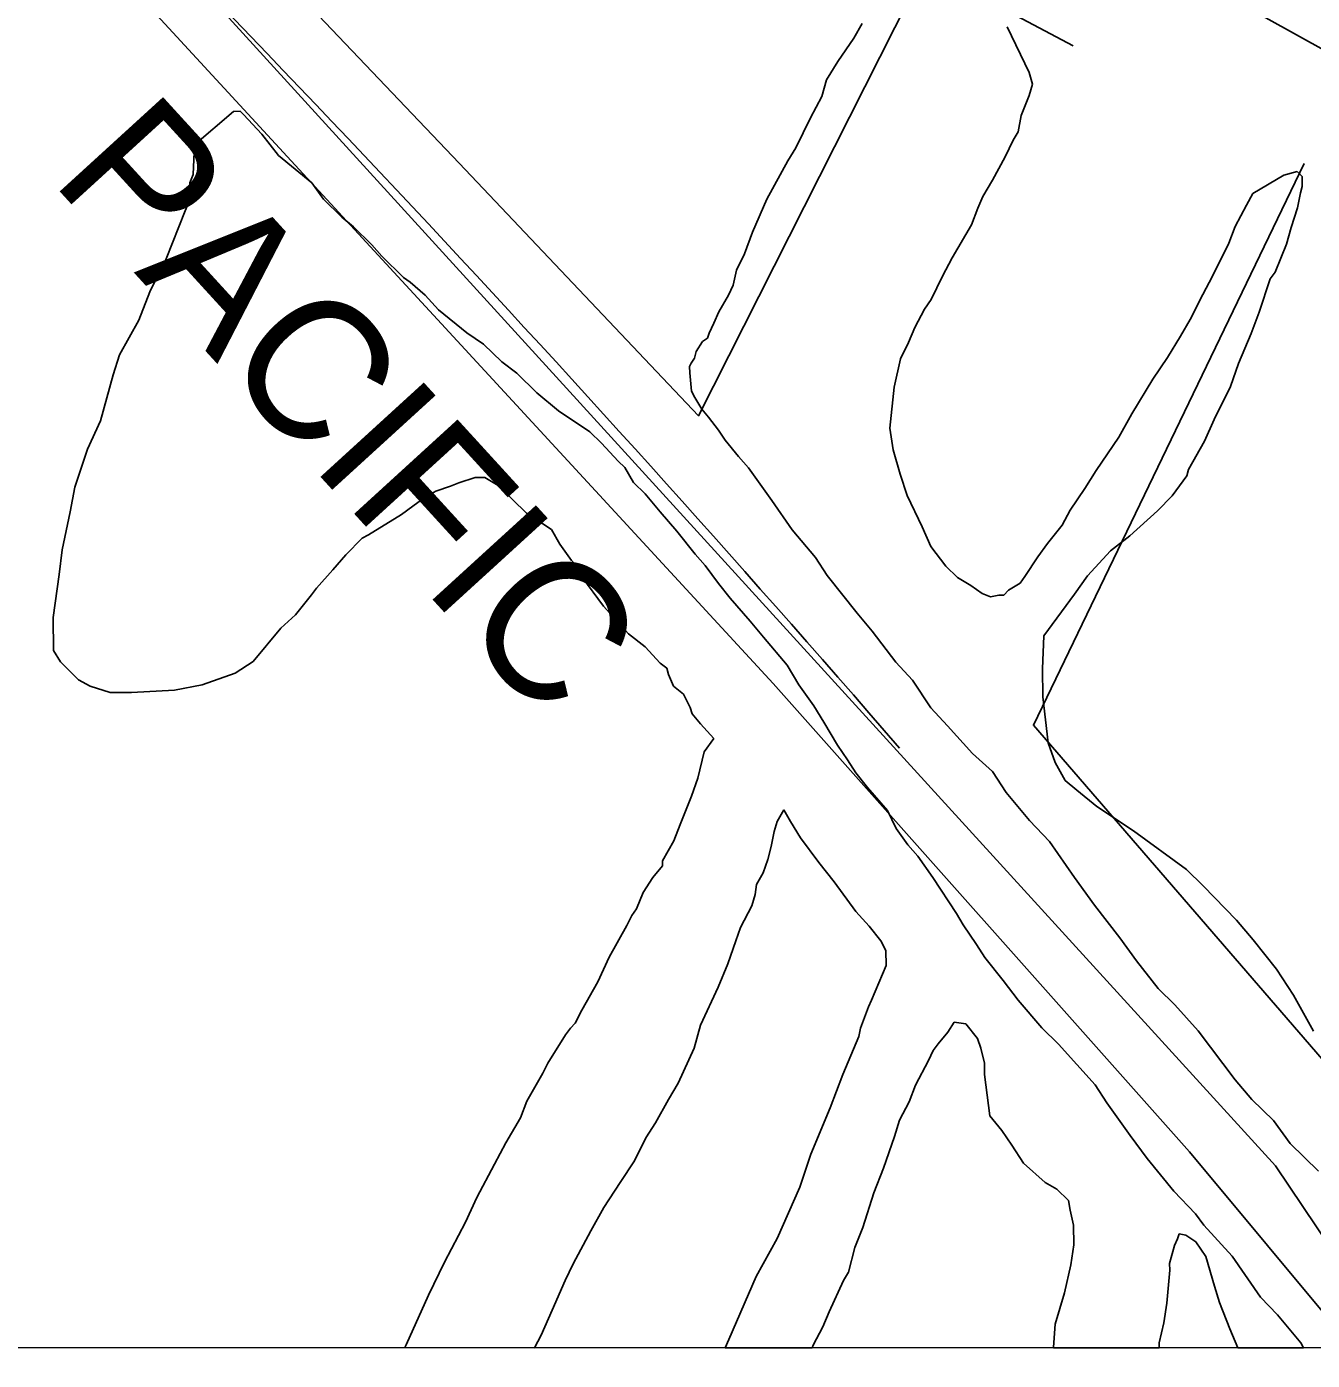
# Model space of a CAD drawing. Extents: x 3250478 to 3288318, y 788638 to 816472.
# Drawn here: x 3260015 to 3260777, y 794014 to 794805 of the extents above; entities that cross this region are included whole.
import ezdxf

# ---------------------------------------------------------------- set-up
doc = ezdxf.new("R2010")
doc.units = 0
for name, color, linetype in [('V-GRID-FRAM', 7, 'Continuous'), ('V-RAIL-IDEN', 7, 'Continuous'), ('V-RAIL-TRAK', 7, 'Continuous'), ('V-ROAD-CNTR', 7, 'Continuous'), ('V-SITE-VEGE', 7, 'Continuous'), ('V-TOPO-SHOR', 7, 'Continuous')]:
    doc.layers.add(name, color=color, linetype=linetype)

msp = doc.modelspace()

# ---------------------------------------------------------------- linework, layer by layer
at = {"layer": 'V-GRID-FRAM'}
msp.add_lwpolyline([(3254649.64, 812209.1), (3286070.07, 812199.96), (3286072.72, 794013.53), (3254636.41, 794022.68), (3254649.64, 812209.1)], dxfattribs=at)
at = {"layer": 'V-RAIL-TRAK'}
msp.add_lwpolyline([(3260030.67, 794924.35), (3260755.45, 794128.84), (3260828.1, 794020.88)], dxfattribs=at)
at = {"layer": 'V-ROAD-CNTR'}
msp.add_arc((3252327.33, 787286.54), 10844.18, 40.830612, 50.255332, dxfattribs=at)
at = {"layer": 'V-SITE-VEGE'}
for p, q in [((3260505.48, 794797.96), (3260510.26, 794806.81)), ((3260596.3, 794804.88), (3260609.32, 794777.66)), ((3260495.87, 794784.17), (3260505.48, 794797.96)), ((3260489.15, 794773.34), (3260495.87, 794784.17)), ((3260486.33, 794763.53), (3260489.15, 794773.34)), ((3260609.32, 794777.66), (3260611.35, 794770.84)), ((3260611.35, 794770.84), (3260609.48, 794763.98)), ((3260479.63, 794750.75), (3260486.33, 794763.53)), ((3260609.48, 794763.98), (3260606.62, 794757.1)), ((3260606.62, 794757.1), (3260604.73, 794752.19)), ((3260114.26, 794734.8), (3260137.49, 794754.61)), ((3260137.49, 794754.61), (3260141.4, 794754.66)), ((3260141.4, 794754.66), (3260143.38, 794752.73)), ((3260143.38, 794752.73), (3260154.26, 794741.12)), ((3260471.04, 794733.06), (3260479.63, 794750.75)), ((3260604.73, 794752.19), (3260602.89, 794742.4)), ((3260154.26, 794741.12), (3260164.18, 794728.53)), ((3260602.89, 794742.4), (3260600.01, 794737.48)), ((3260113.49, 794717.2), (3260114.26, 794734.8)), ((3260466.25, 794725.18), (3260471.04, 794733.06)), ((3260600.01, 794737.48), (3260595.24, 794727.65)), ((3260164.18, 794728.53), (3260183.92, 794712.15)), ((3260453.8, 794702.55), (3260466.25, 794725.18)), ((3260595.24, 794727.65), (3260587.58, 794713.88)), ((3260111.59, 794712.29), (3260113.49, 794717.2)), ((3260742.1, 794705.89), (3260760.55, 794716.85)), ((3260760.55, 794716.85), (3260768.34, 794718.9)), ((3260768.34, 794718.9), (3260771.31, 794716)), ((3260771.31, 794716), (3260771.37, 794710.13)), ((3260111.7, 794702.51), (3260111.59, 794712.29)), ((3260183.92, 794712.15), (3260190.88, 794702.45)), ((3260587.58, 794713.88), (3260581.83, 794704.03)), ((3260771.37, 794710.13), (3260770.44, 794706.21)), ((3260108.85, 794695.64), (3260111.7, 794702.51)), ((3260190.88, 794702.45), (3260201.75, 794691.83)), ((3260445.23, 794682.91), (3260453.8, 794702.55)), ((3260581.83, 794704.03), (3260578.97, 794697.16)), ((3260738.27, 794699), (3260742.1, 794705.89)), ((3260770.44, 794706.21), (3260768.59, 794697.39)), ((3260097.45, 794667.16), (3260108.85, 794695.64)), ((3260201.75, 794691.83), (3260208.66, 794686.04)), ((3260578.97, 794697.16), (3260575.18, 794687.34)), ((3260731.58, 794686.21), (3260738.27, 794699)), ((3260768.59, 794697.39), (3260764.82, 794685.62)), ((3260208.66, 794686.04), (3260219.53, 794675.41)), ((3260575.18, 794687.34), (3260563.67, 794667.66)), ((3260727.78, 794676.4), (3260731.58, 794686.21)), ((3260764.82, 794685.62), (3260762, 794675.82)), ((3260440.49, 794670.15), (3260445.23, 794682.91)), ((3260718.23, 794656.74), (3260727.78, 794676.4)), ((3260762, 794675.82), (3260755.35, 794659.12)), ((3260219.53, 794675.41), (3260225.48, 794668.64)), ((3260225.48, 794668.64), (3260238.33, 794656.08)), ((3260435.72, 794660.32), (3260440.49, 794670.15)), ((3260563.67, 794667.66), (3260557.94, 794656.84)), ((3260087.9, 794647.5), (3260097.45, 794667.16)), ((3260433.86, 794651.5), (3260435.72, 794660.32)), ((3260238.33, 794656.08), (3260242.27, 794653.2)), ((3260242.27, 794653.2), (3260251.16, 794645.48)), ((3260557.94, 794656.84), (3260551.25, 794643.08)), ((3260712.49, 794645.92), (3260718.23, 794656.74)), ((3260752.46, 794655.18), (3260745.85, 794635.55)), ((3260755.35, 794659.12), (3260752.46, 794655.18)), ((3260081.25, 794630.81), (3260087.9, 794647.5)), ((3260251.16, 794645.48), (3260259.08, 794636.77)), ((3260425.25, 794635.76), (3260431, 794645.6)), ((3260431, 794645.6), (3260433.86, 794651.5)), ((3260704.85, 794631.17), (3260712.49, 794645.92)), ((3260259.08, 794636.77), (3260275.85, 794623.28)), ((3260547.41, 794637.17), (3260541.67, 794626.35)), ((3260551.25, 794643.08), (3260547.41, 794637.17)), ((3260069.76, 794610.15), (3260081.25, 794630.81)), ((3260419.53, 794622.99), (3260422.4, 794628.89)), ((3260422.4, 794628.89), (3260425.25, 794635.76)), ((3260699.09, 794621.33), (3260704.85, 794631.17)), ((3260745.85, 794635.55), (3260741.11, 794622.79)), ((3260275.85, 794623.28), (3260285.7, 794616.55)), ((3260418.59, 794620.05), (3260419.53, 794622.99)), ((3260541.67, 794626.35), (3260537.86, 794617.51)), ((3260691.42, 794608.54), (3260699.09, 794621.33)), ((3260741.11, 794622.79), (3260733.49, 794605.11)), ((3260285.7, 794616.55), (3260296.57, 794605.93)), ((3260411.84, 794612.15), (3260415.68, 794618.06)), ((3260415.68, 794618.06), (3260418.59, 794620.05)), ((3260537.86, 794617.51), (3260533.09, 794607.69)), ((3260065.99, 794598.38), (3260069.76, 794610.15)), ((3260296.57, 794605.93), (3260305.45, 794599.19)), ((3260408.03, 794603.31), (3260408.98, 794605.27)), ((3260408.98, 794605.27), (3260410.91, 794608.23)), ((3260410.91, 794608.23), (3260411.84, 794612.15)), ((3260533.09, 794607.69), (3260529.37, 794591.03)), ((3260682.77, 794595.73), (3260691.42, 794608.54)), ((3260733.49, 794605.11), (3260728.76, 794591.37)), ((3260058.49, 794570.92), (3260065.99, 794598.38)), ((3260305.45, 794599.19), (3260317.31, 794587.6)), ((3260408.08, 794599.4), (3260408.03, 794603.31)), ((3260409.18, 794588.66), (3260408.08, 794599.4)), ((3260411.18, 794584.77), (3260409.18, 794588.66)), ((3260529.37, 794591.03), (3260526.72, 794566.56)), ((3260670.3, 794575.06), (3260682.77, 794595.73)), ((3260728.76, 794591.37), (3260719.22, 794571.72)), ((3260317.31, 794587.6), (3260330.14, 794576.99)), ((3260415.17, 794577.98), (3260411.18, 794584.77)), ((3260330.14, 794576.99), (3260348.85, 794564.5)), ((3260419.13, 794573.14), (3260415.17, 794577.98)), ((3260425.09, 794565.39), (3260419.13, 794573.14)), ((3260662.65, 794561.29), (3260670.3, 794575.06)), ((3260050.86, 794554.22), (3260058.49, 794570.92)), ((3260429.06, 794559.56), (3260425.09, 794565.39)), ((3260526.72, 794566.56), (3260528.82, 794553.88)), ((3260719.22, 794571.72), (3260713.5, 794558.94)), ((3260348.85, 794564.5), (3260355.78, 794557.74)), ((3260355.78, 794557.74), (3260365.67, 794547.1)), ((3260436.99, 794549.88), (3260429.06, 794559.56)), ((3260649.19, 794541.58), (3260662.65, 794561.29)), ((3260713.5, 794558.94), (3260703.92, 794542.21)), ((3260043.3, 794531.65), (3260050.86, 794554.22)), ((3260442.93, 794543.11), (3260436.99, 794549.88)), ((3260528.82, 794553.88), (3260532.9, 794539.26)), ((3260365.67, 794547.1), (3260369.63, 794543.24)), ((3260369.63, 794543.24), (3260374.62, 794534.5)), ((3260456.84, 794523.72), (3260442.93, 794543.11)), ((3260642.47, 794530.75), (3260649.19, 794541.58)), ((3260703.92, 794542.21), (3260702.98, 794538.29)), ((3260271.01, 794534.28), (3260266.15, 794532.27)), ((3260280.75, 794537.33), (3260271.01, 794534.28)), ((3260286.62, 794537.39), (3260280.75, 794537.33)), ((3260294.49, 794532.6), (3260286.62, 794537.39)), ((3260374.62, 794534.5), (3260381.54, 794527.74)), ((3260532.9, 794539.26), (3260536.96, 794526.6)), ((3260702.98, 794538.29), (3260694.32, 794526.47)), ((3260040.54, 794516.96), (3260043.3, 794531.65)), ((3260250.59, 794525.25), (3260237.02, 794515.32)), ((3260257.39, 794529.24), (3260250.59, 794525.25)), ((3260266.15, 794532.27), (3260257.39, 794529.24)), ((3260311.3, 794516.17), (3260294.49, 794532.6)), ((3260381.54, 794527.74), (3260390.45, 794517.09)), ((3260536.96, 794526.6), (3260545.97, 794508.14)), ((3260633.82, 794517.95), (3260642.47, 794530.75)), ((3260694.32, 794526.47), (3260685.63, 794517.57)), ((3260468.77, 794506.27), (3260456.84, 794523.72)), ((3260629.04, 794509.09), (3260633.82, 794517.95)), ((3260685.63, 794517.57), (3260669.19, 794502.72)), ((3260035.91, 794494.42), (3260040.54, 794516.96)), ((3260237.02, 794515.32), (3260217.61, 794503.37)), ((3260326.07, 794506.58), (3260311.3, 794516.17)), ((3260390.45, 794517.09), (3260400.37, 794505.47)), ((3260217.61, 794503.37), (3260213.72, 794501.37)), ((3260331.05, 794497.83), (3260326.07, 794506.58)), ((3260400.37, 794505.47), (3260411.27, 794491.92)), ((3260482.65, 794489.81), (3260468.77, 794506.27)), ((3260545.97, 794508.14), (3260550.99, 794496.47)), ((3260620.37, 794498.24), (3260629.04, 794509.09)), ((3260669.19, 794502.72), (3260657.56, 794493.79)), ((3260034.13, 794479.74), (3260035.91, 794494.42)), ((3260213.72, 794501.37), (3260204.06, 794491.48)), ((3260338.01, 794488.14), (3260331.05, 794497.83)), ((3260550.99, 794496.47), (3260559.92, 794484.84)), ((3260614.59, 794490.36), (3260620.37, 794498.24)), ((3260657.56, 794493.79), (3260644.05, 794478.97)), ((3260204.06, 794491.48), (3260196.35, 794482.59)), ((3260339.98, 794486.21), (3260338.01, 794488.14)), ((3260343.98, 794478.44), (3260339.98, 794486.21)), ((3260411.27, 794491.92), (3260417.22, 794485.15)), ((3260489.61, 794479.14), (3260482.65, 794489.81)), ((3260606.91, 794478.54), (3260614.59, 794490.36)), ((3260030.51, 794454.29), (3260034.13, 794479.74)), ((3260196.35, 794482.59), (3260186.7, 794471.73)), ((3260356.89, 794460.99), (3260343.98, 794478.44)), ((3260417.22, 794485.15), (3260425.16, 794474.48)), ((3260507.46, 794456.87), (3260489.61, 794479.14)), ((3260559.92, 794484.84), (3260566.84, 794478.08)), ((3260566.84, 794478.08), (3260574.72, 794473.28)), ((3260604.02, 794474.6), (3260606.91, 794478.54)), ((3260644.05, 794478.97), (3260636.35, 794468.13)), ((3260186.7, 794471.73), (3260183.81, 794467.79)), ((3260425.16, 794474.48), (3260432.1, 794465.77)), ((3260574.72, 794473.28), (3260581.62, 794468.47)), ((3260594.33, 794467.64), (3260597.23, 794470.61)), ((3260597.23, 794470.61), (3260604.02, 794474.6)), ((3260183.81, 794467.79), (3260174.17, 794455.95)), ((3260432.1, 794465.77), (3260443.98, 794452.22)), ((3260581.62, 794468.47), (3260586.52, 794466.58)), ((3260586.52, 794466.58), (3260591.4, 794467.61)), ((3260591.4, 794467.61), (3260594.33, 794467.64)), ((3260636.35, 794468.13), (3260618.07, 794443.48)), ((3260030.74, 794434.74), (3260030.51, 794454.29)), ((3260174.17, 794455.95), (3260165.47, 794448.03)), ((3260371.75, 794444.54), (3260356.89, 794460.99)), ((3260516.38, 794446.22), (3260507.46, 794456.87)), ((3260165.47, 794448.03), (3260149.08, 794428.29)), ((3260443.98, 794452.22), (3260451.92, 794442.54)), ((3260530.28, 794427.81), (3260516.38, 794446.22)), ((3260381.61, 794436.84), (3260371.75, 794444.54)), ((3260451.92, 794442.54), (3260465.79, 794426.08)), ((3260618.07, 794443.48), (3260617.31, 794423.92)), ((3260034.73, 794427.95), (3260030.74, 794434.74)), ((3260390.52, 794427.17), (3260381.61, 794436.84)), ((3260045.6, 794417.32), (3260034.73, 794427.95)), ((3260149.08, 794428.29), (3260138.41, 794421.33)), ((3260394.46, 794424.28), (3260390.52, 794427.17)), ((3260395.48, 794420.39), (3260394.46, 794424.28)), ((3260465.79, 794426.08), (3260472.77, 794414.44)), ((3260540.18, 794417.17), (3260530.28, 794427.81)), ((3260617.31, 794423.92), (3260617.51, 794407.31)), ((3260052.48, 794413.49), (3260045.6, 794417.32)), ((3260138.41, 794421.33), (3260118.94, 794414.26)), ((3260398.49, 794413.58), (3260395.48, 794420.39)), ((3260472.77, 794414.44), (3260481.71, 794401.83)), ((3260551.12, 794400.68), (3260540.18, 794417.17)), ((3260064.26, 794409.71), (3260052.48, 794413.49)), ((3260076.97, 794409.86), (3260064.26, 794409.71)), ((3260102.36, 794411.13), (3260076.97, 794409.86)), ((3260118.94, 794414.26), (3260102.36, 794411.13)), ((3260404.41, 794408.76), (3260398.49, 794413.58)), ((3260408.41, 794400.98), (3260404.41, 794408.76)), ((3260617.51, 794407.31), (3260620.76, 794379.98)), ((3260409.43, 794397.09), (3260408.41, 794400.98)), ((3260481.71, 794401.83), (3260487.69, 794392.13)), ((3260561.02, 794390.04), (3260551.12, 794400.68)), ((3260414.39, 794391.28), (3260409.43, 794397.09)), ((3260422.31, 794382.58), (3260414.39, 794391.28)), ((3260487.69, 794392.13), (3260495.66, 794378.53)), ((3260575.87, 794373.6), (3260561.02, 794390.04)), ((3260416.54, 794374.69), (3260422.31, 794382.58)), ((3260495.66, 794378.53), (3260501.63, 794369.81)), ((3260620.76, 794379.98), (3260624.8, 794368.3)), ((3260412.81, 794359.01), (3260416.54, 794374.69)), ((3260501.63, 794369.81), (3260506.6, 794362.05)), ((3260587.72, 794362.98), (3260575.87, 794373.6)), ((3260624.8, 794368.3), (3260630.79, 794357.62)), ((3260506.6, 794362.05), (3260513.55, 794353.33)), ((3260595.68, 794350.37), (3260587.72, 794362.98)), ((3260409.02, 794348.21), (3260412.81, 794359.01)), ((3260513.55, 794353.33), (3260525.43, 794339.78)), ((3260630.79, 794357.62), (3260637.7, 794351.83)), ((3260637.7, 794351.83), (3260649.54, 794342.19)), ((3260402.37, 794331.52), (3260409.02, 794348.21)), ((3260609.56, 794333.91), (3260595.68, 794350.37)), ((3260463.93, 794340.09), (3260460.02, 794333.16)), ((3260467.84, 794333.25), (3260463.93, 794340.09)), ((3260525.43, 794339.78), (3260530.44, 794329.09)), ((3260649.54, 794342.19), (3260671.21, 794327.78)), ((3260398.58, 794321.7), (3260402.37, 794331.52)), ((3260460.02, 794333.16), (3260458.14, 794327.28)), ((3260473.82, 794323.55), (3260467.84, 794333.25)), ((3260530.44, 794329.09), (3260537.4, 794319.39)), ((3260621.43, 794321.34), (3260609.56, 794333.91)), ((3260671.21, 794327.78), (3260702.75, 794304.69)), ((3260391.87, 794309.89), (3260398.58, 794321.7)), ((3260458.14, 794327.28), (3260456.28, 794318.46)), ((3260484.74, 794309.01), (3260473.82, 794323.55)), ((3260636.34, 794300.01), (3260621.43, 794321.34)), ((3260456.28, 794318.46), (3260454.42, 794310.62)), ((3260537.4, 794319.39), (3260543.34, 794312.62)), ((3260543.34, 794312.62), (3260552.28, 794300.02)), ((3260386.12, 794300.05), (3260391.9, 794306.96)), ((3260391.9, 794306.96), (3260391.87, 794309.89)), ((3260454.42, 794310.62), (3260451.58, 794302.76)), ((3260493.67, 794297.39), (3260484.74, 794309.01)), ((3260702.75, 794304.69), (3260712.64, 794295.03)), ((3260380.36, 794291.19), (3260386.12, 794300.05)), ((3260447.75, 794295.88), (3260446.84, 794290)), ((3260451.58, 794302.76), (3260447.75, 794295.88)), ((3260506.58, 794279.94), (3260493.67, 794297.39)), ((3260552.28, 794300.02), (3260566.21, 794278.68)), ((3260648.26, 794283.53), (3260636.34, 794300.01)), ((3260376.56, 794281.37), (3260380.36, 794291.19)), ((3260446.84, 794290), (3260444.96, 794283.14)), ((3260712.64, 794295.03), (3260732.42, 794274.73)), ((3260373.68, 794277.43), (3260376.56, 794281.37)), ((3260444.96, 794283.14), (3260438.27, 794270.35)), ((3260514.5, 794271.23), (3260506.58, 794279.94)), ((3260663.15, 794264.16), (3260648.26, 794283.53)), ((3260370.81, 794271.53), (3260373.68, 794277.43)), ((3260566.21, 794278.68), (3260570.2, 794271.88)), ((3260732.42, 794274.73), (3260742.33, 794263.12)), ((3260360.27, 794252.84), (3260370.81, 794271.53)), ((3260438.27, 794270.35), (3260435.42, 794262.5)), ((3260521.44, 794262.52), (3260514.5, 794271.23)), ((3260570.2, 794271.88), (3260578.16, 794260.24)), ((3260673.08, 794250.59), (3260663.15, 794264.16)), ((3260435.42, 794262.5), (3260430.7, 794248.76)), ((3260524.44, 794256.69), (3260521.44, 794262.52)), ((3260524.54, 794247.89), (3260524.44, 794256.69)), ((3260578.16, 794260.24), (3260583.13, 794252.48)), ((3260742.33, 794263.12), (3260756.21, 794245.68)), ((3260353.6, 794238.1), (3260360.27, 794252.84)), ((3260430.7, 794248.76), (3260424.99, 794235.01)), ((3260583.13, 794252.48), (3260594.04, 794238.92)), ((3260685.97, 794234.12), (3260673.08, 794250.59)), ((3260515.98, 794227.27), (3260524.54, 794247.89)), ((3260756.21, 794245.68), (3260766.17, 794230.16)), ((3260344.02, 794221.37), (3260353.6, 794238.1)), ((3260424.99, 794235.01), (3260414.5, 794212.41)), ((3260594.04, 794238.92), (3260602.97, 794227.3)), ((3260695.86, 794224.46), (3260685.97, 794234.12)), ((3260514.07, 794223.34), (3260515.98, 794227.27)), ((3260602.97, 794227.3), (3260616.84, 794210.84)), ((3260766.17, 794230.16), (3260778.14, 794208.79)), ((3260340.21, 794213.51), (3260344.02, 794221.37)), ((3260509.33, 794210.58), (3260514.07, 794223.34)), ((3260709.72, 794208.98), (3260695.86, 794224.46)), ((3260334.42, 794206.6), (3260337.31, 794210.54)), ((3260337.31, 794210.54), (3260340.21, 794213.51)), ((3260414.5, 794212.41), (3260410.75, 794198.69)), ((3260508.41, 794205.68), (3260509.33, 794210.58)), ((3260565, 794214.15), (3260561.16, 794208.24)), ((3260571.86, 794213.25), (3260565, 794214.15)), ((3260578.8, 794204.54), (3260571.86, 794213.25)), ((3260616.84, 794210.84), (3260626.73, 794201.18)), ((3260731.56, 794179.91), (3260709.72, 794208.98)), ((3260323.86, 794189.86), (3260334.42, 794206.6)), ((3260498.9, 794183.09), (3260508.41, 794205.68)), ((3260555.38, 794201.33), (3260552.49, 794197.39)), ((3260561.16, 794208.24), (3260555.38, 794201.33)), ((3260580.82, 794198.69), (3260578.8, 794204.54)), ((3260626.73, 794201.18), (3260648.51, 794176.99)), ((3260410.75, 794198.69), (3260401.21, 794178.05)), ((3260552.49, 794197.39), (3260549.63, 794191.49)), ((3260582.88, 794189.92), (3260580.82, 794198.69)), ((3260321, 794183.97), (3260323.86, 794189.86)), ((3260549.63, 794191.49), (3260541.98, 794176.74)), ((3260582.96, 794183.08), (3260582.88, 794189.92)), ((3260311.42, 794167.24), (3260321, 794183.97)), ((3260401.21, 794178.05), (3260395.46, 794168.21)), ((3260491.31, 794163.45), (3260498.9, 794183.09)), ((3260586.17, 794158.68), (3260582.96, 794183.08)), ((3260741.47, 794168.3), (3260731.56, 794179.91)), ((3260541.98, 794176.74), (3260538.18, 794166.92)), ((3260648.51, 794176.99), (3260655.48, 794166.32)), ((3260307.62, 794157.42), (3260311.42, 794167.24)), ((3260395.46, 794168.21), (3260387.8, 794154.44)), ((3260479.9, 794135.95), (3260491.31, 794163.45)), ((3260538.18, 794166.92), (3260532.44, 794156.11)), ((3260655.48, 794166.32), (3260669.39, 794146.94)), ((3260754.32, 794155.74), (3260741.47, 794168.3)), ((3260298.99, 794142.66), (3260307.62, 794157.42)), ((3260387.8, 794154.44), (3260382.04, 794145.57)), ((3260532.44, 794156.11), (3260529.62, 794146.3)), ((3260593.11, 794149.96), (3260586.17, 794158.68)), ((3260764.25, 794142.17), (3260754.32, 794155.74)), ((3260382.04, 794145.57), (3260375.36, 794131.81)), ((3260529.62, 794146.3), (3260523, 794127.65)), ((3260599.08, 794141.24), (3260593.11, 794149.96)), ((3260669.39, 794146.94), (3260679.32, 794133.37)), ((3260292.3, 794129.87), (3260298.99, 794142.66)), ((3260606.04, 794130.56), (3260599.08, 794141.24)), ((3260781.06, 794125.75), (3260764.25, 794142.17)), ((3260281.77, 794110.21), (3260292.3, 794129.87)), ((3260375.36, 794131.81), (3260366.71, 794119)), ((3260473.28, 794116.33), (3260479.9, 794135.95)), ((3260618.88, 794118.99), (3260606.04, 794130.56)), ((3260679.32, 794133.37), (3260695.18, 794114)), ((3260523, 794127.65), (3260517.3, 794112.93)), ((3260366.71, 794119), (3260357.1, 794104.23)), ((3260459.95, 794085.87), (3260473.28, 794116.33)), ((3260625.77, 794115.16), (3260618.88, 794118.99)), ((3260632.69, 794108.39), (3260625.77, 794115.16)), ((3260695.18, 794114), (3260708.04, 794100.47)), ((3260275.1, 794095.47), (3260281.77, 794110.21)), ((3260517.3, 794112.93), (3260510.7, 794092.32)), ((3260633.73, 794102.54), (3260632.69, 794108.39)), ((3260357.1, 794104.23), (3260349.44, 794090.46)), ((3260635.79, 794093.77), (3260633.73, 794102.54)), ((3260708.04, 794100.47), (3260713.01, 794093.68)), ((3260262.67, 794071.86), (3260275.1, 794095.47)), ((3260349.44, 794090.46), (3260338.92, 794070.79)), ((3260510.7, 794092.32), (3260505.95, 794080.54)), ((3260635.93, 794082.04), (3260635.79, 794093.77)), ((3260713.01, 794093.68), (3260729.84, 794075.31)), ((3260447.5, 794063.25), (3260459.95, 794085.87)), ((3260697.46, 794085.68), (3260695.55, 794081.75)), ((3260698.41, 794088.63), (3260697.46, 794085.68)), ((3260702.33, 794087.7), (3260698.41, 794088.63)), ((3260708.23, 794083.85), (3260702.33, 794087.7)), ((3260714.2, 794075.13), (3260708.23, 794083.85)), ((3260505.95, 794080.54), (3260502.21, 794065.83)), ((3260634.11, 794070.29), (3260635.93, 794082.04)), ((3260695.55, 794081.75), (3260692.75, 794070.97)), ((3260719.29, 794057.59), (3260714.2, 794075.13)), ((3260729.84, 794075.31), (3260746.73, 794051.06)), ((3260253.12, 794052.21), (3260262.67, 794071.86)), ((3260338.92, 794070.79), (3260334.15, 794060.96)), ((3260630.39, 794053.63), (3260634.11, 794070.29)), ((3260692.79, 794067.06), (3260691.06, 794047.49)), ((3260692.75, 794070.97), (3260692.79, 794067.06)), ((3260334.15, 794060.96), (3260326.53, 794043.28)), ((3260431.32, 794025.92), (3260447.5, 794063.25)), ((3260499.33, 794060.92), (3260490.75, 794042.24)), ((3260502.21, 794065.83), (3260499.33, 794060.92)), ((3260239.78, 794022.73), (3260253.12, 794052.21)), ((3260624.74, 794035), (3260630.39, 794053.63)), ((3260722.33, 794047.85), (3260719.29, 794057.59)), ((3260746.73, 794051.06), (3260756.63, 794040.43)), ((3260326.53, 794043.28), (3260319.86, 794028.54)), ((3260691.06, 794047.49), (3260689.24, 794035.74)), ((3260728.38, 794032.28), (3260722.33, 794047.85)), ((3260490.75, 794042.24), (3260486.94, 794033.4)), ((3260623.92, 794021.3), (3260624.74, 794035)), ((3260689.24, 794035.74), (3260686.45, 794023.98)), ((3260756.63, 794040.43), (3260770.5, 794023.97)), ((3260319.86, 794028.54), (3260316.03, 794021.03)), ((3260486.94, 794033.4), (3260481.2, 794022.58)), ((3260733.27, 794020.9), (3260728.38, 794032.28)), ((3260239, 794021.05), (3260239.78, 794022.73)), ((3260316.03, 794021.03), (3260239, 794021.05)), ((3260429.02, 794020.99), (3260431.32, 794025.92)), ((3260480.69, 794020.98), (3260429.02, 794020.99)), ((3260481.2, 794022.58), (3260480.69, 794020.98)), ((3260623.82, 794020.94), (3260623.92, 794021.3)), ((3260686.46, 794020.92), (3260623.82, 794020.94)), ((3260686.45, 794023.98), (3260686.48, 794021.05)), ((3260686.48, 794021.05), (3260686.46, 794020.92)), ((3260772.09, 794020.89), (3260733.27, 794020.9)), ((3260770.5, 794023.97), (3260772.09, 794020.89))]:
    msp.add_line(p, q, dxfattribs=at)
at = {"layer": 'V-TOPO-SHOR'}
for points in [[(3260106.04, 795013.32), (3260093.11, 794969.41), (3260064.69, 794941), (3260271.29, 794723.93), (3260413.34, 794574.05), (3260547.75, 794840.1), (3260635.57, 794793.58)], [(3260359.04, 794989.2), (3260717.02, 794828.6), (3260939.21, 794705.08)], [(3260019.49, 794890.53), (3260457.64, 794415.09), (3260704.47, 794137.23), (3260797.04, 794026.09)], [(3260926.67, 794026.05), (3260611.95, 794390.35), (3260772.55, 794723.64)]]:
    msp.add_lwpolyline(points, dxfattribs=at)

# ---------------------------------------------------------------- texts
at = {"layer": 'V-RAIL-IDEN'}
msp.add_text('PACIFIC', height=83, rotation=312.40398, dxfattribs=at).set_placement((3260028.23, 794713.83))

doc.saveas('drawing.dxf')
